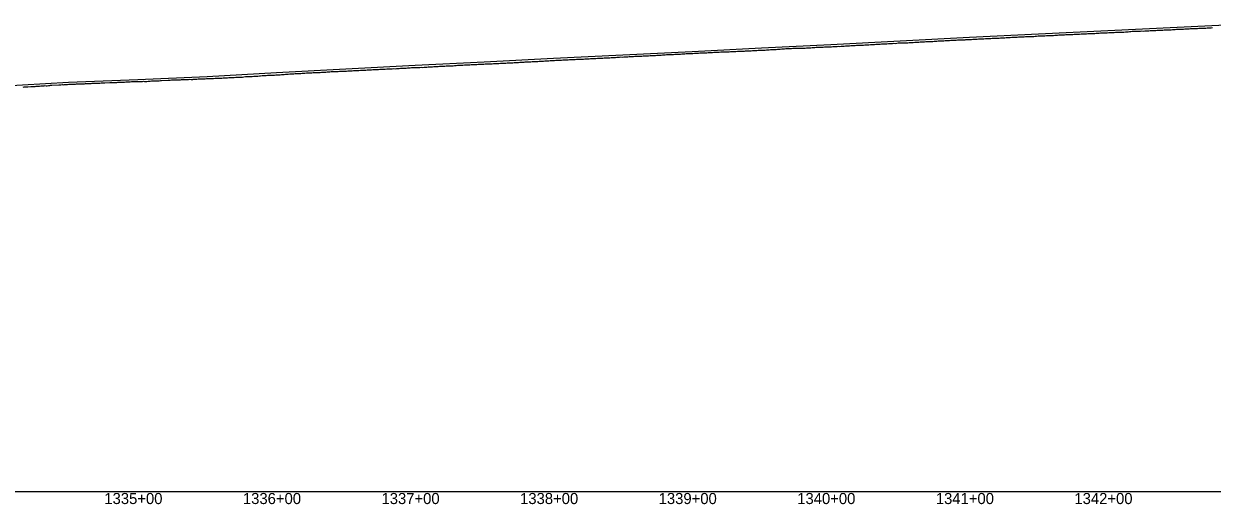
# Model space of a CAD drawing. Extents: x -3793 to 50787, y -1075 to 6138.
# Drawn here: x 20885 to 21742, y -1009 to -662 of the extents above; entities that cross this region are included whole.
import ezdxf

# ---------------------------------------------------------------- set-up
doc = ezdxf.new("R2010")
doc.units = 0
for name, color, linetype in [('RD_DDB_Profile_EX', 7, 'Continuous'), ('RD_DDB_Profile_PR', 7, 'Continuous'), ('RD_DDB_StaTX', 7, 'Continuous'), ('RD_GPK_Profile_Cell', 7, 'Continuous')]:
    doc.layers.add(name, color=color, linetype=linetype)

msp = doc.modelspace()

# ---------------------------------------------------------------- linework, layer by layer
at = {"layer": 'RD_DDB_Profile_EX'}
for points in [[(21663.682807, -668.96132), (21664.685179, -668.91138), (21665.68325, -668.88853), (21666.679404, -668.87785), (21667.681784, -668.827955), (21668.679795, -668.778935), (21669.687994, -668.703935), (21670.685979, -668.654815), (21671.682088, -668.67172), (21672.684479, -668.62201), (21673.682442, -668.54574), (21674.684843, -668.496005), (21675.680955, -668.469785), (21676.680157, -668.459925), (21677.68254, -668.410355), (21678.67861, -668.411685), (21679.682811, -668.306125), (21680.680668, -668.244465), (21681.676741, -668.14556), (21682.6764, -668.094755), (21683.680081, -667.99541), (21684.677898, -667.894975), (21685.682059, -667.89527), (21686.684427, -667.845775), (21687.675908, -667.807065), (21688.680069, -667.796365), (21689.677887, -667.70693), (21690.68333, -667.735515), (21691.681139, -667.6351), (21692.67713, -667.725675), (21693.676689, -667.54698), (21694.679034, -667.464975), (21695.677314, -667.425005), (21696.680159, -667.425215), (21697.684285, -667.37572), (21698.676209, -667.314805), (21699.679046, -667.31509), (21700.677284, -667.26436), (21701.68137, -667.25421), (21702.679608, -667.12528), (21703.676066, -667.11566), (21704.675576, -667.09351), (21705.678389, -666.99397), (21706.67663, -666.96493), (21707.67943, -666.92627), (21708.683482, -666.89472), (21709.675315, -666.90589), (21710.678103, -666.75653), (21711.677563, -666.756285), (21712.680353, -666.72838), (21713.678554, -666.64938), (21714.674968, -666.61861), (21715.674404, -666.56845), (21716.678895, -666.4403), (21717.677064, -666.38998), (21718.681064, -666.369755), (21719.677415, -666.450455), (21720.675585, -666.371095), (21721.678361, -666.292855), (21722.679571, -666.13339), (21723.677723, -666.061975), (21724.677662, -666.060275), (21725.677046, -666.02112), (21726.681558, -665.931175), (21727.675121, -665.91944), (21728.679607, -665.829635), (21729.674466, -665.806995), (21730.678936, -665.806195), (21731.67705, -665.75613), (21732.678229, -665.716025), (21733.682633, -665.649065), (21734.676203, -665.61464), (21735.680586, -665.57537), (21736.680005, -665.5369), (21737.679866, -665.524325), (21738.677962, -665.44718), (21739.137231, -665.401275), (21739.6823, -665.34679), (21740.675857, -665.323265), (21741.68204, -665.272675), (21742.675617, -665.17209)], [(21467.688284, -679.02979), (21468.689405, -678.801865), (21469.690468, -678.774055), (21470.686925, -678.78415), (21471.693081, -678.733365), (21472.689541, -678.72184), (21473.690605, -678.80078), (21474.68707, -678.62176), (21475.688131, -678.504885), (21476.687911, -678.494305), (21477.690663, -678.453805), (21478.691665, -678.35451), (21479.688067, -678.354105), (21480.689553, -678.354245), (21481.68596, -678.242945), (21482.693308, -678.192725), (21483.694306, -678.14347), (21484.68942, -678.081845), (21485.690354, -677.993695), (21486.686693, -677.97172), (21487.687621, -677.92276), (21488.689044, -677.831975), (21489.689979, -677.80467), (21490.691401, -677.794165), (21491.686465, -677.704465), (21492.687384, -677.677025), (21493.690504, -677.586575), (21494.690101, -677.52636), (21495.686377, -677.515475), (21496.689497, -677.442165), (21497.689089, -677.36477), (21498.687142, -677.314495), (21499.693078, -677.281595), (21500.68806, -677.1922), (21501.686061, -677.153035), (21502.691928, -677.07025), (21503.688152, -677.00322), (21504.684871, -676.952805), (21505.690735, -676.919985), (21506.68696, -676.87016), (21507.68826, -676.83188), (21508.689522, -676.78075), (21509.687468, -676.641795), (21510.686928, -676.62121), (21511.688151, -676.631115), (21512.686092, -676.54684), (21513.685554, -676.608605), (21514.68678, -676.426845), (21515.6893, -676.289365), (21516.684158, -676.27863), (21517.685329, -676.22765), (21518.687784, -676.17957), (21519.682604, -676.20147), (21520.69141, -676.21285), (21521.68623, -676.156175), (21522.68105, -676.10638), (21523.689856, -676.04612), (21524.684652, -675.91785), (21525.685789, -675.90661), (21526.68816, -675.847525), (21527.682921, -675.74794), (21528.690422, -675.66954), (21529.686907, -675.640895), (21530.682148, -675.601375), (21531.687931, -675.541265), (21532.684386, -675.480885), (21533.679566, -675.43091), (21534.68239, -675.41978), (21535.685215, -675.340485), (21536.688039, -675.35066), (21537.683223, -675.300675), (21538.686049, -675.228815), (21539.688875, -675.178285), (21540.688662, -675.167025), (21541.680457, -675.077235), (21542.683225, -674.97687), (21543.685993, -674.937355), (21544.687486, -674.864985), (21545.683897, -674.776325), (21546.686666, -674.77596), (21547.688156, -674.70807), (21548.153401, -674.684735), (21548.690892, -674.657845), (21549.680903, -674.63583), (21550.683615, -674.552775), (21551.68504, -674.485195), (21552.687751, -674.46801), (21553.684122, -674.3904), (21554.685548, -674.28515), (21555.688259, -674.32396), (21556.11106, -674.281715), (21556.690938, -674.24588), (21557.685968, -674.196325), (21558.682267, -674.10664), (21559.684922, -674.09559), (21560.687577, -674.0566), (21561.682609, -674.04601), (21562.685265, -673.995985), (21563.68792, -673.97396), (21564.06872, -673.91698), (21564.689251, -673.856795)], [(21564.689251, -673.856795), (21565.685515, -673.846625), (21566.688115, -673.74675), (21567.684363, -673.70717), (21568.685675, -673.696055), (21569.682435, -673.618385), (21570.685035, -673.57945), (21571.686351, -673.52935), (21572.026379, -673.512425), (21572.689414, -673.479165), (21573.684332, -673.379755), (21574.686877, -673.36906), (21575.683572, -673.307325), (21576.680265, -673.285965), (21577.681531, -673.19692), (21578.682796, -673.15788), (21579.984039, -673.052515), (21580.68557, -673.01679), (21581.686763, -673.005845), (21582.683403, -672.95516), (21583.683171, -672.943325), (21584.690661, -672.920305), (21585.6873, -672.825875), (21586.68394, -672.78663), (21587.941699, -672.75127), (21588.684881, -672.72497), (21589.687747, -672.623935), (21590.688848, -672.562745), (21591.68864, -672.57376), (21592.685234, -672.484815), (21593.686325, -672.412045), (21594.689159, -672.410915), (21595.899358, -672.311405), (21596.690031, -672.260825), (21597.686569, -672.222075), (21598.685005, -672.20988), (21599.687773, -672.147125), (21600.69016, -672.162685), (21601.686698, -672.16218), (21602.685152, -671.934995), (21603.857018, -671.953175), (21604.690247, -671.91108), (21605.686734, -671.872575), (21606.689608, -671.81119), (21607.686097, -671.722675), (21608.683968, -671.69631), (21609.691126, -671.660715), (21610.689538, -671.671995), (21611.814677, -671.62727), (21612.688858, -671.548535), (21613.685297, -671.524645), (21614.688473, -671.46083), (21615.691303, -671.34736), (21616.687742, -671.259115), (21617.686124, -671.234785), (21618.687008, -671.19767), (21619.772337, -671.22029), (21620.687973, -671.220305), (21621.690751, -671.123325), (21622.687141, -671.02334), (21623.68408, -670.96069), (21624.691102, -670.88488), (21625.689435, -670.8346), (21626.685825, -670.924785), (21627.729996, -671.0093), (21628.688645, -670.76942), (21629.684985, -670.67149), (21630.689465, -670.594585), (21631.684396, -670.53234), (21632.688869, -670.54347), (21633.685211, -670.505805), (21634.689684, -670.41832), (21635.687656, -670.36838), (21636.6843, -670.256485), (21637.686746, -670.193705), (21638.689436, -670.20734), (21639.685729, -670.13202), (21640.688735, -670.11735), (21641.687009, -670.155275), (21642.689454, -670.05481), (21643.68773, -669.98053), (21644.690124, -669.93021), (21645.688357, -669.942715), (21646.684601, -669.905455), (21647.688984, -669.81832), (21648.685228, -669.78113), (21649.688186, -669.66677), (21650.684435, -669.6551), (21651.682658, -669.64323), (21652.685013, -669.580945), (21653.683191, -669.4436), (21654.691391, -669.44497), (21655.687594, -669.34574), (21656.685747, -669.34623), (21657.688131, -669.34611), (21658.684335, -669.334935), (21659.688662, -669.196505), (21660.684822, -669.185555), (21661.682364, -669.08694), (21662.686654, -669.03672), (21663.682807, -668.96132)], [(21270.711728, -688.706875), (21271.71021, -688.719495), (21272.710447, -688.60934), (21273.710868, -688.571955), (21274.709713, -688.52088), (21275.708198, -688.545585), (21276.710379, -688.51858), (21277.713659, -688.356535), (21278.707593, -688.268625), (21279.709685, -688.243985), (21280.708072, -688.333015), (21281.706809, -688.194155), (21282.707152, -688.106825), (21283.707294, -688.056335), (21284.713841, -688.04441), (21285.70636, -688.032365), (21286.710866, -687.932795), (21287.706654, -687.94482), (21288.711162, -687.869035), (21289.709808, -687.81849), (21290.710059, -687.73112), (21291.710107, -687.680815), (21292.708413, -687.68165), (21293.708987, -687.607215), (21294.709488, -687.58265), (21295.707704, -687.583965), (21296.708205, -687.49511), (21297.706963, -687.45773), (21298.708861, -687.354865), (21299.711896, -687.319435), (21300.706182, -687.295665), (21301.70806, -687.16904), (21302.711003, -687.1694), (21303.705201, -687.1339), (21304.711474, -687.0344), (21305.703737, -687.022945), (21306.708629, -686.973195), (21307.710424, -686.90825), (21308.704611, -686.896545), (21309.707556, -686.82348), (21310.709261, -686.68504), (21311.70783, -686.662765), (21312.706246, -686.61248), (21313.70033, -686.524485), (21314.706512, -686.475185), (21315.704935, -686.39826), (21316.703509, -686.426135), (21317.705165, -686.33756), (21318.709905, -686.249665), (21319.701995, -686.261785), (21320.703583, -686.200205), (21321.702048, -686.124265), (21322.700422, -686.135625), (21323.706522, -686.074815), (21324.700461, -685.97515), (21325.703357, -685.93709), (21326.704831, -685.89843), (21327.704982, -685.88702), (21328.705132, -685.86427), (21329.704767, -685.775815), (21330.700383, -685.736355), (21331.700534, -685.69761), (21332.700164, -685.659155), (21333.70028, -685.597725), (21334.700346, -685.54317), (21335.706696, -685.46295), (21336.702237, -685.4007), (21337.702302, -685.350675), (21338.702892, -685.31173), (21339.702957, -685.261705), (21340.703023, -685.23863), (21341.70305, -685.127145), (21342.698528, -685.164775), (21343.704766, -685.07569), (21344.704748, -685.01421), (21345.704729, -684.97595), (21346.703349, -684.875805), (21347.703332, -684.825935), (21348.700711, -684.7249), (21349.70065, -684.66345), (21350.700545, -684.66376), (21351.706691, -684.613225), (21352.706589, -684.578575), (21353.705122, -684.528585), (21354.700523, -684.466085), (21355.700422, -684.36647), (21356.700321, -684.3052), (21357.702073, -684.282095), (21358.701886, -684.317635), (21359.707952, -684.190465), (21360.701906, -684.127865), (21361.701723, -684.055115), (21362.701541, -683.99411), (21363.701358, -683.994765), (21364.701175, -683.945425), (21365.12723, -683.923515), (21365.696443, -683.906455), (21366.696175, -683.961075), (21367.702697, -683.948315), (21368.704179, -683.75479), (21369.699424, -683.654345)], [(21369.699424, -683.654345), (21370.705395, -683.6541), (21371.701179, -683.552935), (21372.702659, -683.513245), (21373.08489, -683.494435), (21373.700961, -683.49923), (21374.704282, -683.450355), (21375.702549, -683.401025), (21376.705875, -683.337455), (21377.699671, -683.336815), (21378.707468, -683.28644), (21379.701263, -683.159815), (21380.701232, -683.14612), (21381.042549, -683.14648), (21381.702804, -683.13494), (21382.702689, -683.04552), (21383.699801, -682.99519), (21384.704119, -682.93285), (21385.707397, -682.893595), (21386.70555, -682.84447), (21387.708831, -682.805305), (21389.000209, -682.725355), (21389.708218, -682.655285), (21390.703849, -682.61705), (21391.705066, -682.690905), (21392.705128, -682.65377), (21393.704899, -682.639795), (21394.701989, -682.55206), (21395.706177, -682.539745), (21396.957868, -682.47684), (21397.702978, -682.489015), (21398.702408, -682.44008), (21399.704105, -682.31397), (21400.703535, -682.31487), (21401.705232, -682.226505), (21402.706367, -682.22622), (21403.706358, -682.213675), (21404.915528, -682.103005), (21405.701, -682.063545), (21406.70704, -682.02593), (21407.701979, -681.976125), (21408.705048, -681.938265), (21409.702957, -681.9009), (21410.706022, -681.80076), (21411.703936, -681.7521), (21412.873188, -681.755905), (21413.704853, -681.8), (21414.705848, -681.603615), (21415.701247, -681.578075), (21416.700521, -681.51701), (21417.7001, -681.44247), (21418.701346, -681.45562), (21419.700934, -681.37941), (21420.830847, -681.267365), (21421.701706, -681.192075), (21422.696455, -681.154485), (21423.702397, -681.116615), (21424.697136, -681.081395), (21425.703087, -681.105335), (21426.697817, -681.06753), (21427.70187, -680.91783), (21428.788507, -680.84016), (21429.698004, -680.771185), (21430.699042, -680.68397), (21431.698557, -680.54101), (21432.69771, -680.481725), (21433.69285, -680.459345), (21434.698263, -680.383625), (21435.693387, -680.3728), (21436.746166, -680.279285), (21437.692029, -680.18653), (21438.694679, -680.2254), (21439.692443, -680.14993), (21440.695079, -680.138915), (21441.692857, -680.11912), (21442.693695, -680.030505), (21443.688682, -680.031285), (21444.703826, -680.032915), (21445.689013, -680.033895), (21446.694399, -680.00715), (21447.689274, -679.958045), (21448.695158, -679.93792), (21449.690013, -679.867815), (21450.683622, -679.82907), (21451.689517, -679.78035), (21452.684342, -679.741825), (21453.685535, -679.602395), (21454.685509, -679.473055), (21455.693132, -679.461855), (21456.689686, -679.376815), (21457.690879, -679.348035), (21458.686207, -679.3386), (21459.6874, -679.28877), (21460.683969, -679.237695), (21461.691494, -679.237035), (21462.692622, -679.166155), (21463.687879, -679.125505), (21464.689006, -679.057915), (21465.685522, -678.996415), (21466.69303, -679.01355), (21467.688284, -679.02979)], [(21075.696959, -698.87445), (21076.699038, -698.662495), (21077.698974, -698.62113), (21078.702578, -698.580725), (21079.700861, -698.521035), (21080.698832, -698.382105), (21081.697547, -698.340705), (21082.702147, -698.32262), (21083.699332, -698.362695), (21084.699148, -698.302735), (21085.697104, -698.20466), (21086.694288, -698.07272), (21087.698773, -698.02357), (21088.698466, -697.96393), (21089.700344, -697.92406), (21090.700031, -697.87372), (21091.691976, -697.774195), (21092.694954, -697.7661), (21093.694635, -697.684165), (21094.698022, -697.59392), (21095.696087, -697.634835), (21096.692717, -697.545685), (21097.692269, -697.595555), (21098.695572, -697.546255), (21099.694053, -697.395885), (21100.698426, -697.360785), (21101.690213, -697.28846), (21102.693507, -697.257105), (21103.691877, -697.230095), (21104.696133, -697.149105), (21105.694502, -697.090025), (21106.690996, -696.99201), (21107.689366, -696.941805), (21108.692591, -696.95149), (21109.691989, -696.951525), (21110.688447, -696.90345), (21111.686704, -696.80344), (21112.689834, -696.71308), (21113.689097, -696.654735), (21114.692236, -696.597335), (21115.683709, -696.54838), (21116.686859, -696.549535), (21117.685116, -696.55788), (21118.684328, -696.50813), (21119.687375, -696.392865), (21120.678698, -696.294175), (21121.681759, -696.295605), (21122.680857, -696.246035), (21123.683929, -696.23944), (21124.682074, -696.2736), (21125.678295, -696.26082), (21126.677332, -696.12714), (21127.680318, -696.03682), (21128.678351, -696.02175), (21129.681359, -696.023755), (21130.679395, -696.016585), (21131.680262, -695.803005), (21132.680222, -695.79316), (21133.681471, -695.73288), (21134.679468, -695.715115), (21135.679316, -695.65549), (21136.679155, -695.55381), (21137.680328, -695.54371), (21138.68507, -695.48493), (21139.685271, -695.432595), (21140.685086, -695.347685), (21141.68629, -695.280085), (21142.68992, -695.25377), (21143.684272, -695.203175), (21144.683974, -695.151815), (21145.689949, -695.13384), (21146.688602, -695.07323), (21147.689732, -695.01247), (21148.689412, -694.96081), (21149.692848, -694.86442), (21150.693938, -694.854), (21151.693489, -694.743725), (21152.694542, -694.855275), (21153.691172, -694.77451), (21154.69223, -694.70094), (21155.691777, -694.69049), (21156.691743, -694.50785), (21157.696062, -694.52674), (21158.697094, -694.487555), (21159.696521, -694.43661), (21160.696375, -694.3852), (21161.700556, -694.335295), (21162.694996, -694.185065), (21163.693268, -694.17411), (21164.69428, -694.113045), (21165.698438, -694.11316), (21166.18574, -694.06366), (21166.699402, -694.041665), (21167.697535, -693.980765), (21168.698461, -693.95977), (21169.702489, -693.950085), (21170.702228, -693.898645), (21171.70152, -693.84778), (21172.695975, -693.887595), (21173.699986, -693.77833), (21174.1434, -693.755615)], [(21174.1434, -693.755615), (21174.698024, -693.727435), (21175.698865, -693.68586), (21176.703662, -693.515895), (21177.703298, -693.494205), (21178.696487, -693.504325), (21179.70128, -693.493395), (21180.700921, -693.352545), (21181.702264, -693.330165), (21182.10106, -693.310445), (21182.70652, -693.30117), (21183.70482, -693.249875), (21184.699665, -693.11017), (21185.703871, -693.128685), (21186.703895, -693.03757), (21187.703447, -693.03652), (21188.707639, -692.99733), (21189.707662, -692.856495), (21190.058719, -692.85659), (21190.700762, -692.84588), (21191.706592, -692.735195), (21192.704778, -692.68401), (21193.704231, -692.694), (21194.710066, -692.73321), (21195.709521, -692.57147), (21196.703101, -692.52103), (21197.707162, -692.404055), (21198.016379, -692.403815), (21198.706551, -692.392485), (21199.706406, -692.35224), (21200.705765, -692.27961), (21201.709714, -692.258185), (21202.703216, -692.190945), (21203.702578, -692.11239), (21204.708319, -692.084655), (21205.974038, -692.083765), (21206.70567, -692.02802), (21207.711313, -691.95064), (21208.702925, -691.873015), (21209.703998, -691.822405), (21210.703264, -691.77204), (21211.707091, -691.722665), (21212.706864, -691.694045), (21213.931698, -691.63225), (21214.713476, -691.62004), (21215.711316, -691.56956), (21216.710478, -691.569365), (21217.711486, -691.44155), (21218.71065, -691.38005), (21219.708482, -691.368235), (21220.707644, -691.44078), (21221.889358, -691.28597), (21222.707749, -691.25174), (21223.706812, -691.15172), (21224.706405, -691.08981), (21225.705468, -691.03979), (21226.704532, -691.001215), (21227.711766, -691.000275), (21228.709479, -690.9654), (21229.847017, -690.87459), (21230.709405, -690.81143), (21231.708368, -690.788465), (21232.711839, -690.76653), (21233.711333, -690.66612), (21234.710297, -690.62775), (21235.709261, -690.57789), (21236.708225, -690.64364), (21237.804677, -690.57378), (21238.706593, -690.462345), (21239.705457, -690.428235), (21240.706191, -690.46685), (21241.710008, -690.45449), (21242.708874, -690.250755), (21243.709614, -690.227855), (21244.708476, -690.1667), (21245.762336, -690.111535), (21246.706641, -690.028395), (21247.705403, -689.967455), (21248.704165, -689.917955), (21249.702928, -689.8798), (21250.70222, -689.7911), (21251.707299, -689.76801), (21252.706065, -689.745825), (21253.719996, -689.73076), (21254.701308, -689.61621), (21255.706267, -689.5505), (21256.702317, -689.450015), (21257.707268, -689.4152), (21258.708259, -689.390095), (21259.706925, -689.31409), (21260.707373, -689.24797), (21261.707944, -689.236635), (21262.706927, -689.20021), (21263.711746, -689.11194), (21264.707766, -689.05864), (21265.71258, -688.923275), (21266.705301, -688.884655), (21267.712039, -688.8344), (21268.706145, -688.77243), (21269.710943, -688.71058), (21270.711728, -688.706875)], [(20977.677625, -703.710445), (20978.494383, -703.709815), (20979.298333, -703.66981), (20980.116823, -703.628655), (20980.919947, -703.58869), (20981.727929, -703.547535), (20982.549582, -703.506225), (20983.352517, -703.466245), (20984.178265, -703.424635), (20988.929243, -703.047045), (20989.740086, -703.046765), (20990.542642, -703.047515), (20991.352892, -703.00682), (20992.161511, -702.96624), (20992.96609, -702.926525), (20993.7753, -702.885915), (20994.583055, -702.88659), (20995.392856, -702.886485), (20996.202304, -702.886375), (20997.014195, -702.92764), (20997.816949, -702.887675), (20998.722708, -702.757015), (20999.074889, -702.77467), (20999.704191, -702.768785), (21000.701394, -702.719195), (21001.69904, -702.75985), (21002.704459, -702.637335), (21003.707959, -702.61037), (21004.705605, -702.528985), (21005.702814, -702.6108), (21006.707136, -702.550555), (21007.032549, -702.50163), (21007.705789, -702.41023), (21008.703305, -702.49178), (21009.701909, -702.39222), (21010.697903, -702.229665), (21011.703187, -702.229215), (21012.700704, -702.13864), (21013.699308, -702.138945), (21014.990208, -702.130625), (21015.705294, -702.121305), (21016.703765, -702.053495), (21017.696362, -701.971215), (21018.701519, -702.020885), (21019.698908, -701.98039), (21020.702555, -701.821045), (21021.699949, -701.821345), (21022.947868, -701.761675), (21023.702822, -701.752625), (21024.700091, -701.662315), (21025.70554, -701.73937), (21026.698013, -701.770495), (21027.703466, -701.61064), (21028.699641, -701.510905), (21029.70509, -701.48824), (21030.905527, -701.42852), (21031.701043, -701.370445), (21032.704853, -701.31095), (21033.70351, -701.25215), (21034.706231, -701.25166), (21035.698584, -701.20133), (21036.697244, -701.142535), (21037.701053, -701.082985), (21038.863187, -701.00306), (21039.703419, -700.933385), (21040.701949, -700.85254), (21041.704555, -700.88375), (21042.703086, -700.875275), (21043.700107, -700.70372), (21044.700513, -700.6024), (21045.697527, -700.54408), (21046.820847, -700.544095), (21047.698562, -700.535445), (21048.69546, -700.44568), (21049.700538, -700.40463), (21050.697436, -700.27859), (21051.702514, -700.21038), (21052.694595, -700.21038), (21053.698611, -700.16897), (21054.778506, -700.081965), (21055.702357, -699.99961), (21056.701011, -699.857715), (21057.699281, -699.84081), (21058.696865, -699.789385), (21059.697021, -699.778765), (21060.701976, -699.63805), (21061.699538, -699.595905), (21062.736166, -699.63349), (21063.696795, -699.54582), (21064.700115, -699.464915), (21065.700159, -699.42322), (21066.699115, -699.293895), (21067.702423, -699.253825), (21068.69473, -699.244345), (21069.699565, -699.172645), (21070.69809, -699.05321), (21071.701705, -699.05341), (21072.701641, -698.97139), (21073.703721, -698.90307), (21074.69702, -698.8941), (21075.696959, -698.87445)], [(20884.329631, -708.09732), (20885.124403, -708.017275)], [(20885.124403, -708.017275), (20885.914854, -707.97756), (20886.704976, -707.9775), (20887.667655, -707.927065), (20889.860881, -707.791075), (20890.66712, -707.710305), (20891.459905, -707.670565), (20892.252728, -707.63083), (20893.054042, -707.590115), (20893.849669, -707.51163), (20894.642662, -707.43212), (20895.625314, -707.382765), (20896.232457, -707.35209), (20897.02497, -707.27275), (20897.817884, -707.272825), (20898.610883, -707.23276), (20899.40335, -707.11377), (20900.196217, -707.07411), (20900.989485, -707.19325), (20901.777848, -707.19296), (20902.570667, -706.915385), (20903.582974, -706.865495), (20904.171002, -706.835955), (20904.967563, -706.79618), (20909.993633, -706.485305), (20910.791221, -706.56623), (20911.607487, -706.524865), (20912.403771, -706.36482), (20913.201134, -706.4057), (20913.999577, -706.325875), (20914.812364, -706.28489), (20915.611783, -706.32574), (20916.412286, -706.205535), (20917.22508, -706.12553), (20918.027825, -706.04535), (20918.831661, -706.04579), (20919.636586, -706.046255), (20920.447607, -706.045865), (20921.254053, -706.00604), (20922.06195, -705.92571), (20922.872469, -705.884975), (20923.670245, -705.883915), (20924.478782, -705.803625), (20926.877466, -705.7242), (20927.691632, -705.7238), (20928.504634, -705.682055), (20929.305257, -705.56178), (20930.116665, -705.521225), (20930.927453, -705.52102), (20931.726267, -705.520775), (20932.535757, -705.52057), (20933.340448, -705.440505), (20934.14135, -705.359115), (20934.94893, -705.399205), (20935.413612, -705.39947), (20935.755633, -705.399705), (20936.564206, -705.35936), (20937.358902, -705.23809), (20938.168677, -705.238425), (20938.976393, -705.19813), (20939.783846, -705.198095), (20940.578958, -705.077335), (20941.385819, -705.037085), (20942.201407, -705.07744), (20943.371272, -705.0389), (20947.00233, -704.91969), (20947.824547, -704.75675), (20948.636711, -704.797235), (20949.43178, -704.79821), (20950.245302, -704.717215), (20951.328932, -704.71666), (20951.860861, -704.717305), (20952.673722, -704.55533), (20953.487019, -704.555435), (20954.289543, -704.59606), (20955.103637, -704.55562), (20955.910374, -704.556315), (20956.721705, -704.5558), (20957.537035, -704.474725), (20958.348546, -704.434625), (20959.286591, -704.375785), (20959.97442, -704.27188), (20960.791634, -704.35353), (20961.61154, -704.35363), (20962.418582, -704.19068), (20963.223908, -704.19064), (20964.043642, -704.10934), (20967.244251, -704.146515), (20967.972056, -704.074255), (20968.781188, -704.03355), (20969.592436, -704.114745), (20970.40259, -704.114555), (20971.202687, -703.952395), (20972.012215, -704.07416), (20972.824458, -704.114425), (20973.63246, -704.07421), (20974.445725, -703.831075), (20975.252223, -703.791095), (20976.057822, -703.75106), (20976.87285, -703.710005), (20977.677625, -703.710445)]]:
    msp.add_lwpolyline(points, dxfattribs=at)
at = {"layer": 'RD_DDB_Profile_PR'}
for points in [[(21067.13, -697.677), (21117.13, -694.953), (21167.13, -692.4155), (21217.13, -689.9165), (21267.13, -687.2635), (21317.13, -684.789), (21367.13, -682.3555), (21417.13, -679.8855), (21467.13, -677.4205), (21517.13, -674.656), (21567.13, -672.1295), (21617.13, -669.6485), (21667.13, -667.2555), (21717.13, -664.818), (21767.13, -662.446)], [(20017.13, -720.4755), (20067.13, -723.395), (20117.13, -725.8105), (20167.13, -727.951), (20217.13, -729.508), (20267.13, -790.688), (20317.13, -847.7815), (20367.13, -869.45), (20417.13, -830.1995), (20467.13, -825.395), (20517.13, -834.9055), (20567.13, -832.9775), (20617.13, -770.9055), (20667.13, -718.0225), (20717.13, -715.738), (20767.13, -713.2955), (20817.13, -710.4925), (20867.13, -707.5075), (20917.13, -704.5355), (20967.13, -702.545), (21017.13, -700.4185), (21067.13, -697.677)]]:
    msp.add_lwpolyline(points, dxfattribs=at)
at = {"layer": 'RD_GPK_Profile_Cell'}
msp.add_line((1000, -1000), (46610.921919, -1000), dxfattribs=at)

# ---------------------------------------------------------------- texts
at = {"layer": 'RD_DDB_StaTX'}
for s, p in [('1335+00', (20942.921023, -1009)), ('1335+00', (20942.925471, -1009)), ('1336+00', (21042.921023, -1009)), ('1336+00', (21042.925471, -1009)), ('1337+00', (21142.921023, -1009)), ('1337+00', (21142.925471, -1009)), ('1338+00', (21242.921023, -1009)), ('1338+00', (21242.925471, -1009)), ('1339+00', (21342.921023, -1009)), ('1339+00', (21342.925471, -1009)), ('1340+00', (21442.921023, -1009)), ('1340+00', (21442.925471, -1009)), ('1341+00', (21542.921023, -1009)), ('1341+00', (21542.925471, -1009)), ('1342+00', (21642.921023, -1009)), ('1342+00', (21642.925471, -1009))]:
    msp.add_text(s, height=8, dxfattribs=at).set_placement(p)

doc.saveas('drawing.dxf')
